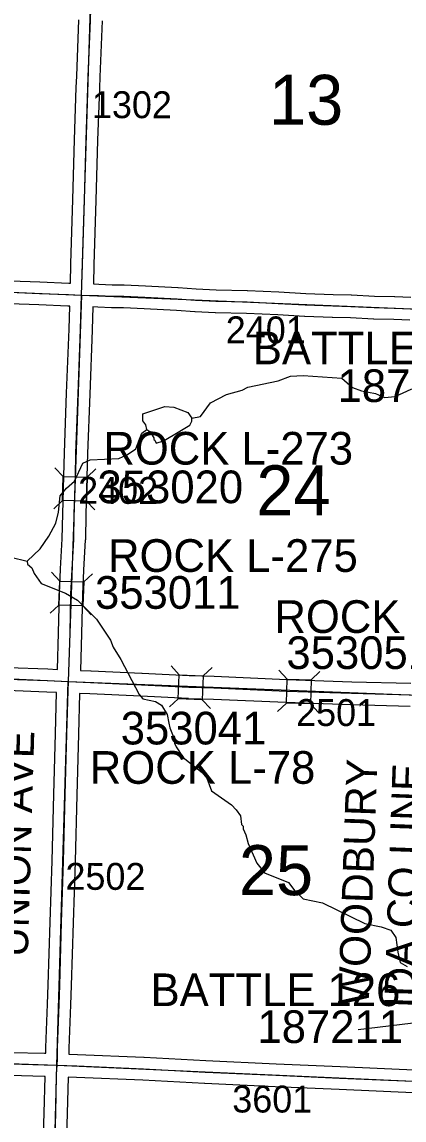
# Model space of a CAD drawing. Extents: x -157.2 to -99.3, y 12.2 to 46.2.
# Drawn here: x -112.035 to -111.04, y 28.857 to 31.713 of the extents above; entities that cross this region are included whole.
import ezdxf

# ---------------------------------------------------------------- set-up
doc = ezdxf.new("R2010")
doc.units = 0
for name, color, linetype in [('tdCoHydroRiver', 7, 'Continuous'), ('tdCoSecRdNmbr', 7, 'Continuous'), ('tdCoSecRdTxt', 7, 'Continuous'), ('tdCoSecRteBand', 7, 'Continuous'), ('tdCoSecRteCL', 7, 'Continuous'), ('tdCoSectLine', 7, 'Continuous'), ('tdCoSectNmbr', 7, 'Continuous'), ('tdCoStrucSec', 7, 'Continuous'), ('tdCoStrucSecCoName', 7, 'Continuous'), ('tdCoStrucSecFHWANum', 7, 'Continuous'), ('tdCoSurfAsphalt', 7, 'Continuous'), ('tdCoSurfGravel', 7, 'Continuous')]:
    doc.layers.add(name, color=color, linetype=linetype)

msp = doc.modelspace()

# ---------------------------------------------------------------- linework, layer by layer
at = {"layer": 'tdCoHydroRiver'}
for points in [[(-111.5924, 30.6829), (-111.5702, 30.6871), (-111.544, 30.7227), (-111.5025, 30.7437), (-111.4611, 30.7552), (-111.4467, 30.7628), (-111.3674, 30.7797), (-111.3356, 30.7915), (-111.3024, 30.7938), (-111.2016, 30.7864), (-111.1738, 30.762), (-111.1504, 30.7535), (-111.1143, 30.7463), (-111.0909, 30.7362), (-111.0624, 30.7387), (-111.0209, 30.7581), (-110.9876, 30.7635), (-110.9574, 30.7738), (-110.8201, 30.775), (-110.7735, 30.7861)], [(-111.7099, 30.6528), (-111.7127, 30.6655), (-111.7204, 30.6752), (-111.7199, 30.6941), (-111.6626, 30.7131), (-111.639, 30.7109), (-111.6031, 30.6974), (-111.5924, 30.6829)], [(-111.6856, 30.6175), (-111.6665, 30.6233), (-111.6409, 30.6384), (-111.5976, 30.6641), (-111.5926, 30.675), (-111.5924, 30.6829)], [(-112.0217, 30.3106), (-111.9877, 30.3428), (-111.9648, 30.3754), (-111.9465, 30.4096), (-111.9395, 30.4378), (-111.9353, 30.4803), (-111.919, 30.5004), (-111.898, 30.5188), (-111.8763, 30.5656), (-111.8571, 30.5745), (-111.7829, 30.5774), (-111.7605, 30.5878), (-111.738, 30.603), (-111.7228, 30.6437), (-111.7099, 30.6528)], [(-111.7099, 30.6528), (-111.7022, 30.6479), (-111.6915, 30.6318), (-111.6916, 30.6271), (-111.6885, 30.6254), (-111.6856, 30.6175)], [(-112.953, 30.4151), (-112.8678, 30.4144), (-112.8337, 30.3915), (-112.8073, 30.375), (-112.7745, 30.3631), (-112.7651, 30.3613), (-112.7138, 30.3915), (-112.6643, 30.4171), (-112.612, 30.4236), (-112.557, 30.4159), (-112.5193, 30.407), (-112.4804, 30.3871), (-112.438, 30.3781), (-112.3876, 30.3768), (-112.2959, 30.3855), (-112.2534, 30.3781), (-112.1817, 30.3447), (-112.064, 30.3211), (-112.0217, 30.3106)], [(-112.0217, 30.3106), (-112.0203, 30.3026), (-112.0095, 30.2929), (-112.0036, 30.2785), (-111.9853, 30.2528), (-111.9213, 30.2275), (-111.8902, 30.2093), (-111.841, 30.1592), (-111.8045, 30.1046), (-111.7971, 30.087), (-111.7774, 30.055), (-111.7293, 29.9638), (-111.7201, 29.9525), (-111.6871, 29.9453), (-111.6716, 29.9355), (-111.6564, 29.9114), (-111.6523, 29.8892), (-111.6495, 29.8765), (-111.6391, 29.851), (-111.6379, 29.8368), (-111.6334, 29.8272), (-111.6151, 29.7999), (-111.5657, 29.7608), (-111.5534, 29.7462), (-111.5417, 29.7128), (-111.4889, 29.6767), (-111.4766, 29.6638), (-111.466, 29.6477), (-111.4634, 29.6256), (-111.4588, 29.6207), (-111.459, 29.6144), (-111.4515, 29.5985), (-111.4458, 29.5762), (-111.4234, 29.5251), (-111.4036, 29.4994), (-111.3411, 29.4741), (-111.3243, 29.4532), (-111.3027, 29.4321), (-111.2525, 29.4213), (-111.1419, 29.368), (-111.0995, 29.359), (-111.0745, 29.3505), (-111.0608, 29.3312), (-111.0555, 29.2932), (-111.0498, 29.2662), (-111.0312, 29.2563)]]:
    msp.add_lwpolyline(points, dxfattribs=at)
at = {"layer": 'tdCoSecRteBand'}
for points in [[(-111.9089, 31.0339), (-111.9075, 31.0836), (-111.9075, 31.0836), (-111.9075, 31.0837), (-111.9023, 31.2516), (-111.8979, 31.4067), (-111.8979, 31.4067), (-111.8979, 31.4068), (-111.8934, 31.5427), (-111.8934, 31.5427), (-111.8934, 31.5427), (-111.8924, 31.5725), (-111.8924, 31.5726), (-111.8924, 31.5727), (-111.8865, 31.7185)], [(-111.8265, 31.7163), (-111.8325, 31.5704), (-111.8334, 31.5407), (-111.8379, 31.4049), (-111.8423, 31.2498), (-111.8423, 31.2498), (-111.8423, 31.2498), (-111.8475, 31.0818), (-111.8489, 31.0319), (-111.849, 31.0318), (-111.8488, 31.0318), (-111.8348, 31.0313), (-111.8347, 31.0313), (-111.8346, 31.0313), (-111.7997, 31.0298), (-111.77, 31.0298), (-111.7693, 31.0298), (-111.7686, 31.0298), (-111.7133, 31.0271), (-111.7133, 31.0271), (-111.7132, 31.0271), (-111.6289, 31.0226), (-111.6287, 31.0226), (-111.6284, 31.0226), (-111.5808, 31.0194), (-111.5289, 31.0167), (-111.448, 31.0148), (-111.4477, 31.0148), (-111.4473, 31.0147), (-111.366, 31.011), (-111.3658, 31.011), (-111.3657, 31.011), (-111.2959, 31.0073), (-111.2246, 31.0044), (-111.1775, 31.0034), (-111.1771, 31.0034), (-111.1766, 31.0034), (-111.1164, 31.0002), (-111.0643, 30.999), (-111.0639, 30.999), (-111.0636, 30.999), (-111.0217, 30.997)], [(-112.0652, 31.0402), (-111.9883, 31.0369), (-111.9129, 31.034), (-111.9089, 31.0339)], [(-111.9428, 30.0289), (-111.9395, 30.1238), (-111.9373, 30.2254), (-111.9373, 30.2258), (-111.9373, 30.2262), (-111.9343, 30.2901), (-111.9343, 30.2902), (-111.9343, 30.2904), (-111.9299, 30.3685), (-111.9287, 30.4335), (-111.9287, 30.4336), (-111.9287, 30.4338), (-111.926, 30.5314), (-111.9245, 30.592), (-111.9245, 30.5922), (-111.9245, 30.5924), (-111.9186, 30.7472), (-111.9124, 30.9138), (-111.9107, 30.9739), (-111.9151, 30.974), (-111.9152, 30.974), (-111.9152, 30.974), (-111.9907, 30.977), (-111.9907, 30.977), (-111.9908, 30.977), (-112.0677, 30.9802)], [(-111.0245, 30.9371), (-111.066, 30.939), (-111.1182, 30.9402), (-111.1187, 30.9402), (-111.1191, 30.9403), (-111.1793, 30.9435), (-111.2261, 30.9444), (-111.2265, 30.9444), (-111.2268, 30.9444), (-111.2985, 30.9474), (-111.2987, 30.9474), (-111.2989, 30.9474), (-111.3688, 30.9511), (-111.4497, 30.9548), (-111.5308, 30.9568), (-111.5312, 30.9568), (-111.5316, 30.9568), (-111.5842, 30.9595), (-111.5844, 30.9595), (-111.5846, 30.9595), (-111.6322, 30.9627), (-111.7163, 30.9671), (-111.7708, 30.9698), (-111.8004, 30.9698), (-111.801, 30.9698), (-111.8016, 30.9698), (-111.837, 30.9713), (-111.8507, 30.9718), (-111.8524, 30.912), (-111.8524, 30.9118), (-111.8524, 30.9117), (-111.8586, 30.745), (-111.8586, 30.745), (-111.8586, 30.745), (-111.8645, 30.5903), (-111.866, 30.5299), (-111.866, 30.5298), (-111.866, 30.5298), (-111.8687, 30.4322), (-111.8699, 30.3668), (-111.8699, 30.3662), (-111.87, 30.3656), (-111.8744, 30.2871), (-111.8773, 30.2238), (-111.8796, 30.1223), (-111.8796, 30.1221), (-111.8796, 30.1219), (-111.8829, 30.0265), (-111.8829, 30.0263), (-111.8826, 30.0262), (-111.8552, 30.025), (-111.8552, 30.025), (-111.8551, 30.025), (-111.7225, 30.0191), (-111.7224, 30.0191), (-111.7223, 30.0191), (-111.5991, 30.0127), (-111.5346, 30.011), (-111.5343, 30.011), (-111.5341, 30.011), (-111.3451, 30.0026), (-111.1759, 29.9969), (-111.0219, 29.9927)], [(-112.0709, 30.0339), (-111.9675, 30.03), (-111.9675, 30.03), (-111.9674, 30.03), (-111.9428, 30.0289)], [(-111.9726, 29.0301), (-111.9726, 29.0443), (-111.9726, 29.0448), (-111.9726, 29.0454), (-111.9684, 29.1583), (-111.9667, 29.2083), (-111.9617, 29.3712), (-111.9617, 29.3712), (-111.9617, 29.3713), (-111.9565, 29.5312), (-111.9524, 29.7032), (-111.9524, 29.7033), (-111.9524, 29.7033), (-111.9479, 29.8619), (-111.9479, 29.8619), (-111.9479, 29.8619), (-111.9449, 29.9686), (-111.9449, 29.9686), (-111.9449, 29.9689), (-111.9699, 29.97), (-112.0734, 29.974)], [(-111.0237, 29.9328), (-111.1776, 29.937), (-111.1777, 29.937), (-111.1778, 29.937), (-111.3473, 29.9426), (-111.3474, 29.9426), (-111.3476, 29.9427), (-111.5365, 29.951), (-111.6011, 29.9527), (-111.6014, 29.9528), (-111.6018, 29.9528), (-111.7253, 29.9592), (-111.8578, 29.9651), (-111.8849, 29.9663), (-111.8879, 29.8602), (-111.8924, 29.7017), (-111.8966, 29.5296), (-111.8966, 29.5295), (-111.8966, 29.5294), (-111.9018, 29.3694), (-111.9067, 29.2064), (-111.9067, 29.2063), (-111.9067, 29.2063), (-111.9084, 29.1562), (-111.9084, 29.1562), (-111.9084, 29.1561), (-111.9126, 29.0437), (-111.9126, 29.0281), (-111.8907, 29.0274), (-111.8906, 29.0274), (-111.8904, 29.0274), (-111.7173, 29.02), (-111.7171, 29.02), (-111.717, 29.02), (-111.5561, 29.0114), (-111.3725, 29.003), (-111.2061, 28.9959), (-111.206, 28.9959), (-111.206, 28.9959), (-110.9944, 28.9864)], [(-112.0643, 29.0324), (-111.976, 29.0302), (-111.9759, 29.0302), (-111.9758, 29.0302), (-111.9726, 29.0301)], [(-111.9822, 28.7098), (-111.977, 28.8747), (-111.9749, 28.9701), (-111.9776, 28.9702), (-112.0658, 28.9724), (-112.2182, 28.9761), (-112.2185, 28.9761), (-112.2188, 28.9761), (-112.3498, 28.982), (-112.3498, 28.982), (-112.3498, 28.982), (-112.4624, 28.9872), (-112.5875, 28.9919), (-112.6676, 28.9949), (-112.8787, 29.0023), (-112.8788, 29.0023), (-112.8789, 29.0023), (-112.9195, 29.004), (-112.9213, 28.9548), (-112.9218, 28.8918), (-112.9218, 28.8916), (-112.9218, 28.8913), (-112.9242, 28.7938)], [(-110.9969, 28.9265), (-111.2087, 28.9359), (-111.3751, 28.9431), (-111.3751, 28.9431), (-111.3752, 28.9431), (-111.5589, 28.9515), (-111.559, 28.9515), (-111.5591, 28.9515), (-111.72, 28.9601), (-111.8928, 28.9675), (-111.9145, 28.9682), (-111.915, 28.9682), (-111.917, 28.8732), (-111.917, 28.8731), (-111.917, 28.8729), (-111.9222, 28.7083)]]:
    msp.add_lwpolyline(points, dxfattribs=at)
at = {"layer": 'tdCoSecRteCL'}
for points in [[(-111.8798, 31.0028), (-111.8775, 31.0827), (-111.8723, 31.2507), (-111.8679, 31.4058), (-111.8634, 31.5417), (-111.8624, 31.5715), (-111.8565, 31.7175), (-111.855, 31.7772), (-111.8531, 31.8813), (-111.8491, 31.9769), (-111.8482, 32.0023)], [(-112.8821, 31.0447), (-112.8107, 31.0422), (-112.7066, 31.038), (-112.6041, 31.0341), (-112.4805, 31.0287), (-112.356, 31.0228), (-112.3308, 31.0225), (-112.3017, 31.0205), (-112.2544, 31.0168), (-112.1942, 31.0159), (-112.0665, 31.0102), (-111.9895, 31.007), (-111.914, 31.004), (-111.8798, 31.0028)], [(-111.9139, 29.9976), (-111.9095, 30.1229), (-111.9073, 30.2248), (-111.9044, 30.2887), (-111.8999, 30.3673), (-111.8987, 30.4329), (-111.896, 30.5306), (-111.8945, 30.5913), (-111.8886, 30.7461), (-111.8824, 30.9128), (-111.8798, 31.0028)], [(-111.8798, 31.0028), (-111.8359, 31.0013), (-111.8004, 30.9998), (-111.77, 30.9998), (-111.7148, 30.9971), (-111.6305, 30.9927), (-111.5826, 30.9895), (-111.5301, 30.9868), (-111.4487, 30.9848), (-111.3673, 30.9811), (-111.2973, 30.9774), (-111.2255, 30.9744), (-111.1782, 30.9734), (-111.1175, 30.9702), (-111.065, 30.969), (-111.0231, 30.967), (-110.99, 30.9655), (-110.9385, 30.9635), (-110.8729, 30.9611)], [(-112.9182, 30.045), (-112.8846, 30.0441), (-112.8343, 30.0417), (-112.7512, 30.038), (-112.6358, 30.0311), (-112.4994, 30.0239), (-112.3847, 30.0182), (-112.2945, 30.0143), (-112.1687, 30.0089), (-112.0723, 30.0039), (-111.9687, 30), (-111.9139, 29.9976)], [(-111.9435, 28.9991), (-111.9426, 29.0149), (-111.9426, 29.0443), (-111.9384, 29.1572), (-111.9367, 29.2073), (-111.9317, 29.3703), (-111.9266, 29.5304), (-111.9224, 29.7025), (-111.9179, 29.861), (-111.9147, 29.974), (-111.9139, 29.9976)], [(-111.9139, 29.9976), (-111.8565, 29.9951), (-111.7238, 29.9891), (-111.6003, 29.9827), (-111.5354, 29.981), (-111.3463, 29.9726), (-111.1768, 29.967), (-111.0227, 29.9628), (-110.9148, 29.9584)], [(-112.9484, 29.0352), (-112.8776, 29.0322), (-112.6665, 29.0248), (-112.5864, 29.0219), (-112.4611, 29.0172), (-112.3484, 29.012), (-112.2175, 29.0061), (-112.0651, 29.0024), (-111.9768, 29.0002), (-111.9435, 28.9991)], [(-111.9695, 27.9742), (-111.9686, 27.9989), (-111.9655, 28.1407), (-111.9623, 28.2554), (-111.9616, 28.2926), (-111.9569, 28.4492), (-111.9537, 28.5863), (-111.9522, 28.7089), (-111.947, 28.8739), (-111.9448, 28.9757), (-111.9435, 28.9991)], [(-111.9435, 28.9991), (-111.8917, 28.9975), (-111.7186, 28.9901), (-111.5575, 28.9814), (-111.3738, 28.973), (-111.2074, 28.9659), (-110.9955, 28.9564), (-110.9379, 28.9546)]]:
    msp.add_lwpolyline(points, dxfattribs=at)
at = {"layer": 'tdCoSectLine'}
for points in [[(-111.8802, 31.0028), (-111.8486, 32.0023)], [(-112.8825, 31.0447), (-111.8802, 31.0028)], [(-111.8802, 31.0028), (-111.9143, 29.9976)], [(-111.8802, 31.0028), (-110.8733, 30.9611)], [(-112.9185, 30.045), (-111.9143, 29.9976)], [(-111.9439, 28.9991), (-111.9143, 29.9976)], [(-111.9143, 29.9976), (-110.9152, 29.9584)], [(-112.9487, 29.0352), (-111.9439, 28.9991)], [(-111.9699, 27.9742), (-111.9439, 28.9991)], [(-111.9439, 28.9991), (-110.9383, 28.9546)]]:
    msp.add_lwpolyline(points, dxfattribs=at)
at = {"layer": 'tdCoStrucSec'}
for p, q in [((-111.9278, 30.531), (-111.9493, 30.5537)), ((-111.8652, 30.5294), (-111.8425, 30.5509)), ((-111.9294, 30.4684), (-111.9522, 30.4469)), ((-111.8669, 30.4668), (-111.8453, 30.4441)), ((-111.9365, 30.2588), (-111.9578, 30.2817)), ((-111.8739, 30.2566), (-111.851, 30.2779)), ((-111.9387, 30.1962), (-111.9616, 30.1749)), ((-111.8761, 30.194), (-111.8548, 30.1711)), ((-111.6253, 30.015), (-111.6466, 30.038)), ((-111.5628, 30.0126), (-111.5398, 30.0338)), ((-111.3443, 30.0039), (-111.3658, 30.0267)), ((-111.2817, 30.002), (-111.259, 30.0234)), ((-111.6278, 29.9525), (-111.6508, 29.9313)), ((-111.5653, 29.95), (-111.544, 29.927)), ((-111.3462, 29.9413), (-111.369, 29.9198)), ((-111.2837, 29.9394), (-111.2622, 29.9166))]:
    msp.add_line(p, q, dxfattribs=at)
for points in [[(-111.9294, 30.4684), (-111.9278, 30.531), (-111.8652, 30.5294), (-111.8669, 30.4668)], [(-111.9387, 30.1962), (-111.9365, 30.2588), (-111.8739, 30.2566), (-111.8761, 30.194)], [(-111.6253, 30.015), (-111.5628, 30.0126), (-111.5653, 29.95), (-111.6278, 29.9525)], [(-111.3443, 30.0039), (-111.2817, 30.002), (-111.2837, 29.9394), (-111.3462, 29.9413)]]:
    msp.add_lwpolyline(points, close=True, dxfattribs=at)
at = {"layer": 'tdCoStrucSecFHWANum'}
msp.add_lwpolyline([(-111.1594, 29.0925), (-110.9938, 29.1121), (-110.9262, 29.219)], dxfattribs=at)
at = {"layer": 'tdCoSurfAsphalt'}
msp.add_lwpolyline([(-111.8798, 31.0028), (-111.8775, 31.0827), (-111.8723, 31.2507), (-111.8679, 31.4058), (-111.8634, 31.5417), (-111.8624, 31.5715), (-111.8565, 31.7175)], dxfattribs=at)
at = {"layer": 'tdCoSurfGravel'}
for points in [[(-112.1942, 31.0159), (-112.0665, 31.0102), (-111.9895, 31.007), (-111.914, 31.004), (-111.8798, 31.0028)], [(-111.9139, 29.9976), (-111.9095, 30.1229), (-111.9073, 30.2248), (-111.9044, 30.2887), (-111.8999, 30.3673), (-111.8987, 30.4329), (-111.896, 30.5306), (-111.8945, 30.5913), (-111.8886, 30.7461), (-111.8824, 30.9128), (-111.8798, 31.0028)], [(-111.8798, 31.0028), (-111.8359, 31.0013), (-111.8004, 30.9998), (-111.77, 30.9998), (-111.7148, 30.9971), (-111.6305, 30.9927), (-111.5826, 30.9895), (-111.5301, 30.9868), (-111.4487, 30.9848), (-111.3673, 30.9811), (-111.2973, 30.9774), (-111.2255, 30.9744), (-111.1782, 30.9734), (-111.1175, 30.9702), (-111.065, 30.969), (-111.0231, 30.967), (-110.99, 30.9655), (-110.9385, 30.9635), (-110.8729, 30.9611)], [(-112.0723, 30.0039), (-111.9687, 30), (-111.9139, 29.9976), (-111.8565, 29.9951), (-111.7238, 29.9891), (-111.6003, 29.9827), (-111.5354, 29.981), (-111.3463, 29.9726), (-111.1768, 29.967), (-111.0227, 29.9628)], [(-111.9695, 27.9742), (-111.9686, 27.9989), (-111.9655, 28.1407), (-111.9623, 28.2554), (-111.9616, 28.2926), (-111.9569, 28.4492), (-111.9537, 28.5863), (-111.9522, 28.7089), (-111.947, 28.8739), (-111.9448, 28.9757), (-111.9435, 28.9991), (-111.9426, 29.0149), (-111.9426, 29.0443), (-111.9384, 29.1572), (-111.9367, 29.2073), (-111.9317, 29.3703), (-111.9266, 29.5304), (-111.9224, 29.7025), (-111.9179, 29.861), (-111.9147, 29.974), (-111.9139, 29.9976)], [(-112.0651, 29.0024), (-111.9768, 29.0002), (-111.9435, 28.9991), (-111.8917, 28.9975), (-111.7186, 28.9901), (-111.5575, 28.9814), (-111.3738, 28.973), (-111.2074, 28.9659), (-110.9955, 28.9564)]]:
    msp.add_lwpolyline(points, dxfattribs=at)

# ---------------------------------------------------------------- texts
at = {"layer": 'tdCoSecRdNmbr'}
for s, rotation, p in [('1302', 359.9146, (-111.8527, 31.4632)), ('2401', 359.9148, (-111.5042, 30.8774)), ('2402', 359.9146, (-111.8888, 30.4598)), ('2501', 359.915, (-111.3209, 29.8818)), ('2502', 359.9146, (-111.9218, 29.4556)), ('3601', 359.9149, (-111.4872, 28.8762))]:
    msp.add_text(s, height=0.07, rotation=rotation, dxfattribs=at).set_placement(p)
at = {"layer": 'tdCoSecRdTxt'}
for s, rotation, p in [('UNION AVE', 88.3425, (-112.0198, 29.2801)), ('WOODBURY', 87.9842, (-111.1317, 29.1527)), ('IDA CO LINE', 87.9842, (-111.0118, 29.1466))]:
    msp.add_text(s, height=0.08, rotation=rotation, dxfattribs=at).set_placement(p)
at = {"layer": 'tdCoSectNmbr'}
for s, rotation, p in [('13', 359.9149, (-111.3915, 31.446)), ('24', 359.9149, (-111.4246, 30.4299)), ('25', 359.9148, (-111.4701, 29.4418))]:
    msp.add_text(s, height=0.13, rotation=rotation, dxfattribs=at).set_placement(p)
at = {"layer": 'tdCoStrucSecCoName'}
for s, p in [('BATTLE 115', (-111.4336, 30.8227)), ('ROCK L-273', (-111.8231, 30.5617)), ('ROCK L-275', (-111.8108, 30.2826)), ('ROCK L-77', (-111.3774, 30.1238)), ('ROCK L-78', (-111.8583, 29.7313)), ('BATTLE 126', (-111.7, 29.1529))]:
    msp.add_text(s, height=0.085, dxfattribs=at).set_placement(p)
at = {"layer": 'tdCoStrucSecFHWANum'}
for s, p in [('187080', (-111.2128, 30.7245)), ('353020', (-111.8382, 30.4613)), ('353011', (-111.8447, 30.1866)), ('353051', (-111.3461, 30.03)), ('353041', (-111.7778, 29.8337)), ('187211', (-111.4215, 29.0569))]:
    msp.add_text(s, height=0.085, dxfattribs=at).set_placement(p)

doc.saveas('drawing.dxf')
